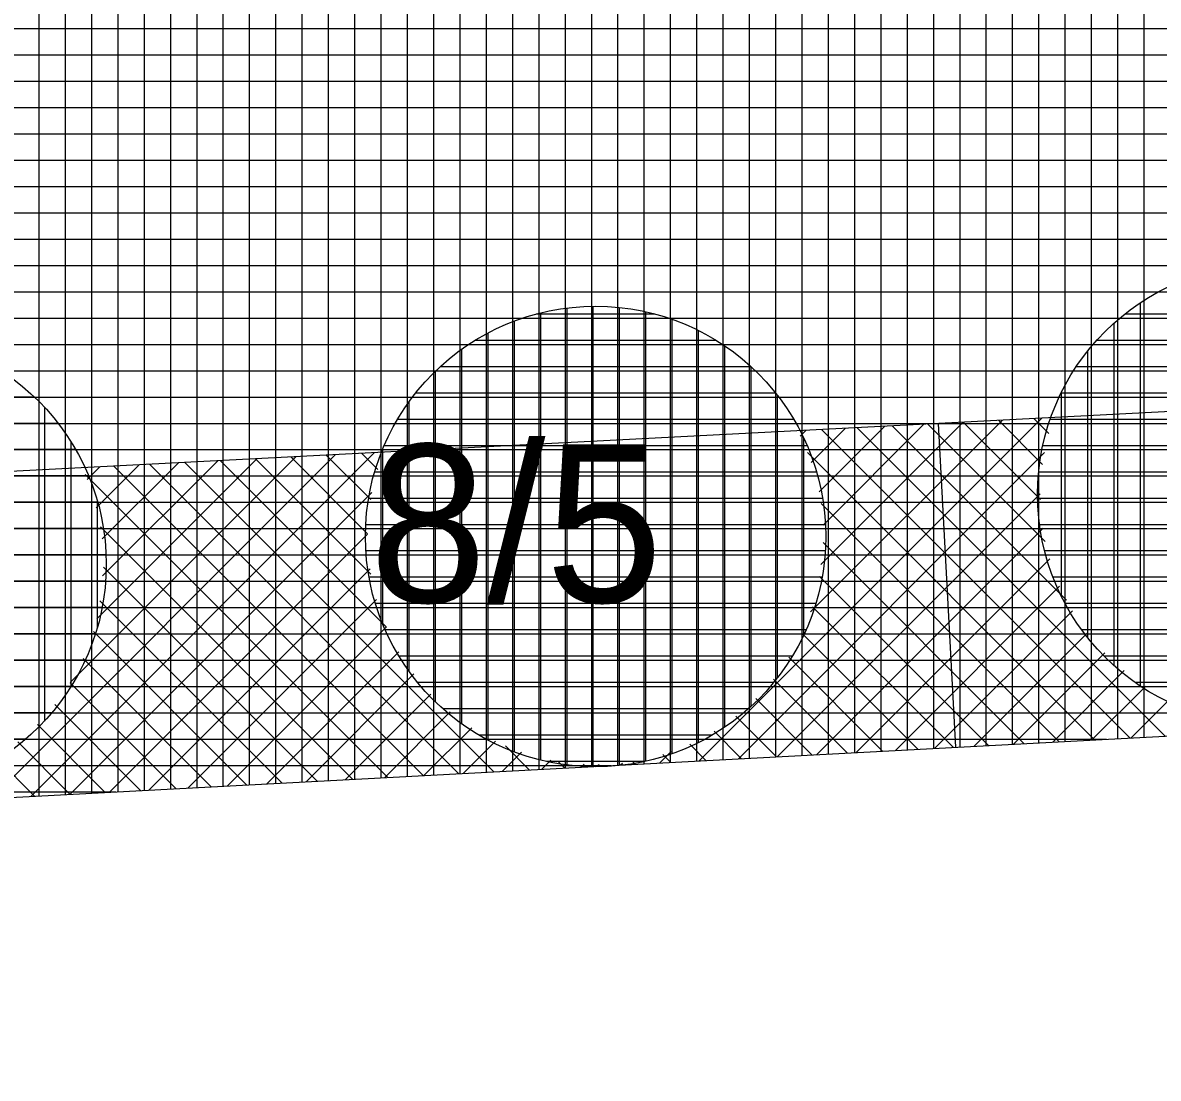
# Model space of a CAD drawing. Extents: x -566461 to -565198, y -1096301 to -1095707.
# Drawn here: x -565548.39 to -565539.75, y -1095881.79 to -1095873.77 of the extents above; entities that cross this region are included whole.
import ezdxf

# ---------------------------------------------------------------- set-up
doc = ezdxf.new("R2010")
doc.units = 0
for name, color, linetype in [('Vrstva 1', 7, 'Continuous'), ('Vrstva 40', 7, 'Continuous'), ('Vrstva 41', 7, 'Continuous'), ('Vrstva 42', 7, 'Continuous'), ('Vrstva 43', 7, 'Continuous'), ('Vrstva 44', 7, 'Continuous')]:
    doc.layers.add(name, color=color, linetype=linetype)

msp = doc.modelspace()

# ---------------------------------------------------------------- linework, layer by layer
at = {"layer": 'Vrstva 1'}
msp.add_line((-565568.01, -1095880.69), (-565521.32, -1095878.21), dxfattribs=at)
at = {"layer": 'Vrstva 41'}
for p, q in [((-565543.2438, -1095879.3745), (-565540.6389, -1095876.7696)), ((-565542.3953, -1095878.2432), (-565540.9372, -1095876.7851)), ((-565542.3185, -1095877.8835), (-565541.2355, -1095876.8005)), ((-565540.648, -1095877.3897), (-565541.2371, -1095876.8006)), ((-565540.6333, -1095877.1216), (-565540.9682, -1095876.7867)), ((-565540.5845, -1095876.8876), (-565540.6993, -1095876.7728)), ((-565542.4747, -1095876.9083), (-565542.4287, -1095876.8623)), ((-565542.3911, -1095877.1076), (-565542.1304, -1095876.8469)), ((-565542.3306, -1095877.33), (-565541.8321, -1095876.8314)), ((-565539.9685, -1095879.2005), (-565542.3128, -1095876.8563)), ((-565542.3003, -1095877.5825), (-565541.5338, -1095876.816)), ((-565539.7, -1095879.1863), (-565542.0439, -1095876.8424)), ((-565540.4495, -1095878.1539), (-565541.7749, -1095876.8285)), ((-565540.6123, -1095877.7083), (-565541.506, -1095876.8145)), ((-565548.6206, -1095879.6601), (-565546.0082, -1095877.0477)), ((-565548.3219, -1095879.6442), (-565545.7099, -1095877.0322)), ((-565548.0233, -1095878.78), (-565546.3064, -1095877.0631)), ((-565545.7629, -1095877.6488), (-565546.3465, -1095877.0652)), ((-565545.739, -1095877.3899), (-565546.0776, -1095877.0513)), ((-565545.686, -1095877.1601), (-565545.8087, -1095877.0374)), ((-565542.9451, -1095879.3586), (-565540.6189, -1095877.0324)), ((-565540.2371, -1095879.2148), (-565542.4204, -1095877.0315)), ((-565547.8953, -1095877.2377), (-565547.7979, -1095877.1404)), ((-565547.8256, -1095877.4509), (-565547.4996, -1095877.1249)), ((-565547.822, -1095878.2959), (-565546.6047, -1095877.0786)), ((-565547.7798, -1095877.688), (-565547.2013, -1095877.1095)), ((-565547.7784, -1095877.9695), (-565546.903, -1095877.094)), ((-565545.3401, -1095879.4859), (-565547.6911, -1095877.1348)), ((-565545.0715, -1095879.4716), (-565547.4222, -1095877.1209)), ((-565544.8029, -1095879.4573), (-565547.1533, -1095877.107)), ((-565545.6212, -1095878.3562), (-565546.8843, -1095877.0931)), ((-565545.738, -1095877.9566), (-565546.6154, -1095877.0791)), ((-565545.6087, -1095879.5001), (-565547.9104, -1095877.1984)), ((-565548.0231, -1095879.6284), (-565545.7303, -1095877.3355)), ((-565542.6464, -1095879.3428), (-565540.6498, -1095877.3462)), ((-565540.5057, -1095879.2291), (-565542.3164, -1095877.4184)), ((-565545.8772, -1095879.5144), (-565547.7945, -1095877.5971)), ((-565547.7244, -1095879.6125), (-565545.7631, -1095877.6511)), ((-565542.3477, -1095879.3269), (-565540.6286, -1095877.6078)), ((-565540.7743, -1095879.2433), (-565542.3009, -1095877.7167)), ((-565542.049, -1095879.311), (-565540.5773, -1095877.8393)), ((-565546.1458, -1095879.5287), (-565547.7714, -1095877.903)), ((-565547.4257, -1095879.5966), (-565545.7446, -1095877.9155)), ((-565541.0429, -1095879.2576), (-565542.3279, -1095877.9726)), ((-565541.7503, -1095879.2952), (-565540.5032, -1095878.0481)), ((-565546.4144, -1095879.5429), (-565547.7984, -1095878.1589)), ((-565547.127, -1095879.5808), (-565545.6945, -1095878.1483)), ((-565541.3114, -1095879.2719), (-565542.3802, -1095878.2031)), ((-565541.4515, -1095879.2793), (-565540.4059, -1095878.2337)), ((-565546.8283, -1095879.5649), (-565545.6208, -1095878.3574)), ((-565546.683, -1095879.5572), (-565547.8479, -1095878.3923)), ((-565541.58, -1095879.2861), (-565542.4612, -1095878.405)), ((-565541.1528, -1095879.2634), (-565540.2916, -1095878.4022)), ((-565546.9515, -1095879.5715), (-565547.9257, -1095878.5973)), ((-565546.5296, -1095879.549), (-565545.5263, -1095878.5457)), ((-565541.8486, -1095879.3004), (-565542.5611, -1095878.5879)), ((-565540.8541, -1095879.2476), (-565540.1603, -1095878.5537)), ((-565540.5554, -1095879.2317), (-565540.0126, -1095878.6889)), ((-565547.2201, -1095879.5857), (-565548.0243, -1095878.7815)), ((-565546.2309, -1095879.5332), (-565545.4123, -1095878.7146)), ((-565542.1172, -1095879.3147), (-565542.6788, -1095878.753)), ((-565545.9322, -1095879.5173), (-565545.2819, -1095878.8671)), ((-565540.2567, -1095879.2158), (-565539.8481, -1095878.8073)), ((-565547.4887, -1095879.6), (-565548.141, -1095878.9477)), ((-565542.3857, -1095879.3289), (-565542.8128, -1095878.9018)), ((-565539.958, -1095879.2), (-565539.6669, -1095878.9089)), ((-565545.6335, -1095879.5014), (-565545.1353, -1095879.0032)), ((-565542.6543, -1095879.3432), (-565542.9632, -1095879.0343)), ((-565547.7573, -1095879.6142), (-565548.2738, -1095879.0978)), ((-565545.3348, -1095879.4856), (-565544.9722, -1095879.123)), ((-565548.0259, -1095879.6285), (-565548.4229, -1095879.2314)), ((-565545.0361, -1095879.4697), (-565544.7917, -1095879.2253)), ((-565542.9229, -1095879.3575), (-565543.1299, -1095879.1504)), ((-565544.7373, -1095879.4538), (-565544.5924, -1095879.3089)), ((-565544.5344, -1095879.4431), (-565544.7162, -1095879.2612)), ((-565543.5425, -1095879.3904), (-565543.4568, -1095879.3047)), ((-565543.1915, -1095879.3717), (-565543.3145, -1095879.2487)), ((-565548.2944, -1095879.6428), (-565548.5882, -1095879.349)), ((-565544.4386, -1095879.438), (-565544.37, -1095879.3694)), ((-565544.2658, -1095879.4288), (-565544.3166, -1095879.378)), ((-565544.1399, -1095879.4221), (-565544.1175, -1095879.3996)), ((-565543.9972, -1095879.4145), (-565544.0088, -1095879.4029)), ((-565543.8412, -1095879.4062), (-565543.8263, -1095879.3913)), ((-565543.7286, -1095879.4003), (-565543.7499, -1095879.379)), ((-565543.46, -1095879.386), (-565543.5201, -1095879.326))]:
    msp.add_line(p, q, dxfattribs=at)
at = {"layer": 'Vrstva 42'}
msp.add_line((-565541.2918, -1095879.2708), (-565541.4225, -1095876.8102), dxfattribs=at)
msp.add_lwpolyline([(-565642.468, -1095883.093), (-565642.56, -1095885.56), (-565639.56, -1095885.89), (-565630.78, -1095886.75), (-565609.49, -1095886.27), (-565595.88, -1095884.74), (-565585.92, -1095883.62), (-565568.01, -1095880.69), (-565521.32, -1095878.21), (-565520.95, -1095875.75), (-565568.143, -1095878.194), (-565586.324, -1095881.153), (-565609.769, -1095883.786), (-565630.836, -1095884.251)], close=True, dxfattribs=at)
at = {"layer": 'Vrstva 43'}
for p, q in [((-565540.46, -1095879.2266), (-565540.46, -1095864.2098)), ((-565540.26, -1095879.216), (-565540.26, -1095864.1992)), ((-565540.06, -1095879.2054), (-565540.06, -1095864.1885)), ((-565539.86, -1095879.1948), (-565539.86, -1095864.1779)), ((-565542.06, -1095879.3116), (-565542.06, -1095864.2948)), ((-565541.86, -1095879.301), (-565541.86, -1095864.2842)), ((-565541.66, -1095879.2904), (-565541.66, -1095864.2736)), ((-565541.46, -1095879.2798), (-565541.46, -1095864.2629)), ((-565541.26, -1095879.2691), (-565541.26, -1095864.2523)), ((-565541.06, -1095879.2585), (-565541.06, -1095864.2417)), ((-565540.86, -1095879.2479), (-565540.86, -1095864.231)), ((-565540.66, -1095879.2373), (-565540.66, -1095864.2204)), ((-565543.66, -1095879.3966), (-565543.66, -1095864.3799)), ((-565543.46, -1095879.386), (-565543.46, -1095864.3693)), ((-565543.26, -1095879.3754), (-565543.26, -1095864.3586)), ((-565543.06, -1095879.3647), (-565543.06, -1095864.348)), ((-565542.86, -1095879.3541), (-565542.86, -1095864.3374)), ((-565542.66, -1095879.3435), (-565542.66, -1095864.3267)), ((-565542.46, -1095879.3329), (-565542.46, -1095864.3161)), ((-565542.26, -1095879.3223), (-565542.26, -1095864.3055)), ((-565545.26, -1095879.4816), (-565545.26, -1095864.465)), ((-565545.06, -1095879.471), (-565545.06, -1095864.4543)), ((-565544.86, -1095879.4604), (-565544.86, -1095864.4437)), ((-565544.66, -1095879.4497), (-565544.66, -1095864.4331)), ((-565544.46, -1095879.4391), (-565544.46, -1095864.4224)), ((-565544.26, -1095879.4285), (-565544.26, -1095864.4118)), ((-565544.06, -1095879.4179), (-565544.06, -1095864.4012)), ((-565543.86, -1095879.4072), (-565543.86, -1095864.3905)), ((-565546.86, -1095879.5666), (-565546.86, -1095864.55)), ((-565546.66, -1095879.556), (-565546.66, -1095864.5394)), ((-565546.46, -1095879.5453), (-565546.46, -1095864.5288)), ((-565546.26, -1095879.5347), (-565546.26, -1095864.5181)), ((-565546.06, -1095879.5241), (-565546.06, -1095864.5075)), ((-565545.86, -1095879.5135), (-565545.86, -1095864.4969)), ((-565545.66, -1095879.5028), (-565545.66, -1095864.4862)), ((-565545.46, -1095879.4922), (-565545.46, -1095864.4756)), ((-565548.26, -1095879.641), (-565548.26, -1095864.6244)), ((-565548.06, -1095879.6303), (-565548.06, -1095864.6138)), ((-565547.86, -1095879.6197), (-565547.86, -1095864.6032)), ((-565547.66, -1095879.6091), (-565547.66, -1095864.5926)), ((-565547.46, -1095879.5985), (-565547.46, -1095864.5819)), ((-565547.26, -1095879.5878), (-565547.26, -1095864.5713)), ((-565547.06, -1095879.5772), (-565547.06, -1095864.5607)), ((-565642.277, -1095873.81), (-565520.75, -1095873.81)), ((-565642.2811, -1095874.01), (-565520.7759, -1095874.01)), ((-565642.2852, -1095874.21), (-565520.8018, -1095874.21)), ((-565642.2894, -1095874.41), (-565520.8277, -1095874.41)), ((-565642.2935, -1095874.61), (-565520.8536, -1095874.61)), ((-565642.2976, -1095874.81), (-565520.8795, -1095874.81)), ((-565642.3017, -1095875.01), (-565520.9055, -1095875.01)), ((-565642.3058, -1095875.21), (-565520.9314, -1095875.21)), ((-565642.31, -1095875.41), (-565520.9573, -1095875.41)), ((-565642.3141, -1095875.61), (-565520.9832, -1095875.61)), ((-565642.3182, -1095875.81), (-565521.0091, -1095875.81)), ((-565642.3223, -1095876.01), (-565521.035, -1095876.01)), ((-565642.3265, -1095876.21), (-565521.0609, -1095876.21)), ((-565642.3306, -1095876.41), (-565521.0868, -1095876.41)), ((-565642.3347, -1095876.61), (-565521.1127, -1095876.61)), ((-565642.3388, -1095876.81), (-565521.1386, -1095876.81)), ((-565642.3429, -1095877.01), (-565521.1645, -1095877.01)), ((-565642.3471, -1095877.21), (-565521.1905, -1095877.21)), ((-565642.3512, -1095877.41), (-565521.2164, -1095877.41)), ((-565642.3553, -1095877.61), (-565521.2423, -1095877.61)), ((-565642.3594, -1095877.81), (-565521.2682, -1095877.81)), ((-565642.3636, -1095878.01), (-565521.2941, -1095878.01)), ((-565642.3677, -1095878.21), (-565521.32, -1095878.21)), ((-565642.3718, -1095878.41), (-565525.0853, -1095878.41)), ((-565642.3759, -1095878.61), (-565528.8507, -1095878.61)), ((-565642.38, -1095878.81), (-565532.616, -1095878.81)), ((-565642.3842, -1095879.01), (-565536.3813, -1095879.01)), ((-565642.3883, -1095879.21), (-565540.1466, -1095879.21)), ((-565642.3924, -1095879.41), (-565543.912, -1095879.41)), ((-565642.3965, -1095879.61), (-565547.6773, -1095879.61))]:
    msp.add_line(p, q, dxfattribs=at)
msp.add_lwpolyline([(-565639.56, -1095885.89), (-565630.78, -1095886.75), (-565609.49, -1095886.27), (-565595.88, -1095884.74), (-565585.92, -1095883.62), (-565568.01, -1095880.69), (-565521.32, -1095878.21), (-565519.36, -1095863.08), (-565522.03, -1095863.23), (-565569.62, -1095865.76), (-565587.97, -1095868.76), (-565610.5, -1095871.29), (-565630.22, -1095871.73), (-565642.21, -1095870.56), (-565642.52, -1095885.6), (-565645.08, -1096008.78), (-565642.11, -1096010.51)], close=True, dxfattribs=at)
at = {"layer": 'Vrstva 44'}
for p, q in [((-565544.25, -1095875.9359), (-565544.25, -1095879.4059)), ((-565544.05, -1095875.9217), (-565544.05, -1095879.4187)), ((-565543.85, -1095875.9298), (-565543.85, -1095879.4088)), ((-565539.89, -1095875.8954), (-565539.89, -1095878.8054)), ((-565544.65, -1095876.034), (-565544.65, -1095879.3051)), ((-565543.5834, -1095875.98), (-565544.4809, -1095875.98)), ((-565544.45, -1095875.9729), (-565544.45, -1095879.3679)), ((-565543.65, -1095875.9628), (-565543.65, -1095879.3763)), ((-565543.45, -1095876.0209), (-565543.45, -1095879.3199)), ((-565537.8326, -1095875.98), (-565540.0071, -1095875.98)), ((-565543.25, -1095876.1054), (-565543.25, -1095879.2356)), ((-565540.09, -1095876.0503), (-565540.09, -1095878.649)), ((-565543.1158, -1095876.18), (-565544.9466, -1095876.18)), ((-565544.85, -1095876.1257), (-565544.85, -1095879.2152)), ((-565537.6212, -1095876.18), (-565540.2205, -1095876.18)), ((-565545.05, -1095876.2502), (-565545.05, -1095879.0895)), ((-565543.05, -1095876.2208), (-565543.05, -1095879.1175)), ((-565540.29, -1095876.2643), (-565540.29, -1095878.4357)), ((-565542.8503, -1095876.38), (-565545.2115, -1095876.38)), ((-565542.85, -1095876.3803), (-565542.85, -1095878.962)), ((-565537.4645, -1095876.38), (-565540.3742, -1095876.38)), ((-565545.25, -1095876.4173), (-565545.25, -1095878.9239)), ((-565548.298, -1095876.61), (-565550.7032, -1095876.61)), ((-565542.6628, -1095876.58), (-565545.3965, -1095876.58)), ((-565542.65, -1095876.5969), (-565542.65, -1095878.7441)), ((-565537.3507, -1095876.58), (-565540.4901, -1095876.58)), ((-565540.49, -1095876.5798), (-565540.49, -1095878.119)), ((-565548.22, -1095876.6895), (-565548.22, -1095879.0721)), ((-565545.45, -1095876.6478), (-565545.45, -1095878.6916)), ((-565548.1176, -1095876.81), (-565550.8826, -1095876.81)), ((-565542.5252, -1095876.78), (-565545.5367, -1095876.78)), ((-565537.2667, -1095876.78), (-565540.5738, -1095876.78)), ((-565548.02, -1095876.9498), (-565548.02, -1095878.8119)), ((-565542.4221, -1095876.98), (-565545.6363, -1095876.98)), ((-565542.45, -1095876.9218), (-565542.45, -1095878.421)), ((-565537.21, -1095876.98), (-565540.6286, -1095876.98)), ((-565547.9829, -1095877.01), (-565551.0174, -1095877.01)), ((-565545.65, -1095877.0134), (-565545.65, -1095878.3268)), ((-565547.8845, -1095877.21), (-565551.1145, -1095877.21)), ((-565542.3518, -1095877.18), (-565545.708, -1095877.18)), ((-565537.1798, -1095877.18), (-565540.6597, -1095877.18)), ((-565547.8163, -1095877.41), (-565551.1841, -1095877.41)), ((-565547.82, -1095877.3965), (-565547.82, -1095878.3651)), ((-565542.3062, -1095877.38), (-565545.7547, -1095877.38)), ((-565537.1722, -1095877.38), (-565540.6683, -1095877.38)), ((-565542.2839, -1095877.58), (-565545.7774, -1095877.58)), ((-565537.187, -1095877.58), (-565540.6544, -1095877.58)), ((-565547.7728, -1095877.61), (-565551.2287, -1095877.61)), ((-565547.7524, -1095877.81), (-565551.2476, -1095877.81)), ((-565542.2839, -1095877.78), (-565545.7751, -1095877.78)), ((-565537.2245, -1095877.78), (-565540.6152, -1095877.78)), ((-565547.7553, -1095878.01), (-565551.2433, -1095878.01)), ((-565542.3087, -1095877.98), (-565545.7503, -1095877.98)), ((-565537.2883, -1095877.98), (-565540.5506, -1095877.98)), ((-565542.3579, -1095878.18), (-565545.7022, -1095878.18)), ((-565537.3816, -1095878.18), (-565540.4589, -1095878.18)), ((-565547.783, -1095878.21), (-565551.2166, -1095878.21)), ((-565547.8343, -1095878.41), (-565551.1664, -1095878.41)), ((-565542.4325, -1095878.38), (-565545.629, -1095878.38)), ((-565537.5064, -1095878.38), (-565540.3335, -1095878.38)), ((-565547.911, -1095878.61), (-565551.0899, -1095878.61)), ((-565542.5352, -1095878.58), (-565545.5228, -1095878.58)), ((-565537.6779, -1095878.58), (-565540.1626, -1095878.58)), ((-565542.6797, -1095878.78), (-565545.3811, -1095878.78)), ((-565537.9141, -1095878.78), (-565539.9254, -1095878.78)), ((-565548.0187, -1095878.81), (-565550.9801, -1095878.81)), ((-565548.1662, -1095879.01), (-565550.8355, -1095879.01)), ((-565542.871, -1095878.98), (-565545.1874, -1095878.98)), ((-565548.3653, -1095879.21), (-565550.6344, -1095879.21)), ((-565543.1478, -1095879.18), (-565544.9106, -1095879.18)), ((-565543.6675, -1095879.38), (-565544.3996, -1095879.38))]:
    msp.add_line(p, q, dxfattribs=at)
for centre in [(-565538.92, -1095877.35), (-565544.03, -1095877.67), (-565549.5, -1095877.88)]:
    msp.add_circle(centre, 1.75, dxfattribs=at)

# ---------------------------------------------------------------- texts
at = {"layer": 'Vrstva 40'}
msp.add_text('8/5', height=1.2, dxfattribs=at).set_placement((-565545.75, -1095878.17))

doc.saveas('drawing.dxf')
